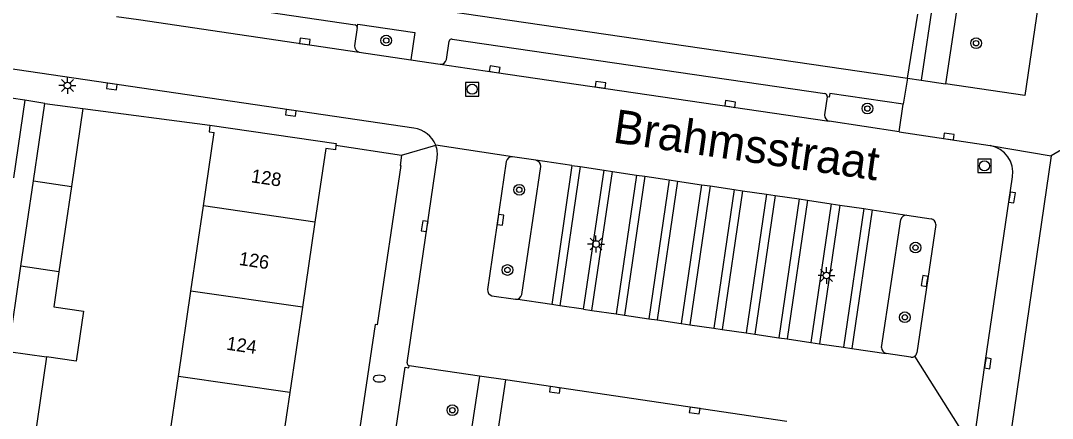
# Model space of a CAD drawing. Extents: x 132999 to 136000, y 398499 to 400501.
# Drawn here: x 134456.6 to 134533.3, y 399362.9 to 399392.5 of the extents above; entities that cross this region are included whole.
import ezdxf

# ---------------------------------------------------------------- set-up
doc = ezdxf.new("R2010")
doc.units = 0
for name, color, linetype in [('gg-afsc-muur', 7, 'Continuous'), ('gg-anno-huisnummerreeks BGT', 7, 'Continuous'), ('gg-anno-openbare ruimte label', 7, 'Continuous'), ('gg-bbg-bijgebouw', 7, 'Continuous'), ('gg-bbg-gedigitaliseerde bebouwing', 7, 'Continuous'), ('gg-bbg-gedigitaliseerde bijgebouw', 7, 'Continuous'), ('gg-bbg-hoofdgebouw', 7, 'Continuous'), ('gg-bbg-tussenscheiding', 7, 'Continuous'), ('gg-knt-verharding', 7, 'Continuous'), ('gg-knt-verharding nz', 7, 'Continuous'), ('gt-grn-groengrens', 7, 'Continuous'), ('gt-grn-weggrens', 7, 'Continuous'), ('gt-symb-boom', 7, 'Continuous'), ('gt-symb-brandkraan', 7, 'Continuous'), ('gt-symb-kolk', 7, 'Continuous'), ('gt-symb-lichtmast', 7, 'Continuous'), ('gt-symb-rioolschacht', 7, 'Continuous')]:
    doc.layers.add(name, color=color, linetype=linetype)

# ---------------------------------------------------------------- blocks, each defined once
blk = doc.blocks.new('gt0-RS')
at = {"layer": 'gt-symb-rioolschacht'}
blk.add_lwpolyline([(-0.5, -0.5), (0.5, -0.5), (0.5, 0.5), (-0.5, 0.5)], close=True, dxfattribs=at)
blk.add_circle((0, 0), 0.375, dxfattribs=at)
blk = doc.blocks.new('gt0-KOLK')
at = {"layer": 'gt-symb-kolk'}
blk.add_lwpolyline([(0, 0), (0.375, 0), (0.375, 0.4), (-0.375, 0.4), (-0.375, 0), (0, 0)], dxfattribs=at)
blk = doc.blocks.new('gt0-BOOM')
at = {"layer": 'gt-symb-boom'}
for radius in [0.4, 0.2]:
    blk.add_circle((0, 0), radius, dxfattribs=at)
blk = doc.blocks.new('gt0-LMAST')
at = {"layer": 'gt-symb-lichtmast'}
for p, q in [((-0.182, 0.173), (-0.447, 0.438)), ((-0.005, 0.246), (-0.005, 0.621)), ((0.172, 0.173), (0.437, 0.438)), ((-0.255, -0.004), (-0.63, -0.004)), ((-0.182, -0.181), (-0.447, -0.446)), ((-0.005, -0.254), (-0.005, -0.629)), ((0.437, -0.446), (0.172, -0.181)), ((0.245, -0.004), (0.62, -0.004))]:
    blk.add_line(p, q, dxfattribs=at)
blk.add_circle((-0.005, -0.004), 0.25, dxfattribs=at)
blk = doc.blocks.new('gt0-BR')
at = {"layer": 'gt-symb-brandkraan'}
for centre, radius, start, end in [((-0.244, 0), 0.206, 107.56694, 252.43307), ((0.599, -2.664), 3, 106.89205, 107.56694), ((0, -0.691), 0.938, 73.10799, 106.89205), ((-0.599, -2.664), 3, 72.43309, 73.10799), ((0.244, 0), 0.206, 287.56695, 72.43309), ((0.599, 2.664), 3, 252.43307, 253.10797), ((0, 0.691), 0.938, 253.10797, 286.89206), ((-0.599, 2.664), 3, 286.89206, 287.56695)]:
    blk.add_arc(centre, radius, start, end, dxfattribs=at)

msp = doc.modelspace()

# ---------------------------------------------------------------- linework, layer by layer
at = {"layer": 'gg-afsc-muur'}
msp.add_line((134461.22, 399385.97), (134470.67, 399384.73), dxfattribs=at)
at = {"layer": 'gg-bbg-bijgebouw'}
for p, q in [((134456.89, 399386.59), (134454.08, 399387)), ((134458.38, 399386.35), (134461.22, 399385.97))]:
    msp.add_line(p, q, dxfattribs=at)
at = {"layer": 'gg-bbg-gedigitaliseerde bebouwing'}
for p, q in [((134470.186, 399378.719), (134470.99, 399384.18)), ((134469.253, 399372.378), (134470.186, 399378.719)), ((134468.32, 399366.037), (134469.253, 399372.378)), ((134467.387, 399359.694), (134468.32, 399366.037))]:
    msp.add_line(p, q, dxfattribs=at)
at = {"layer": 'gg-bbg-gedigitaliseerde bijgebouw'}
for p, q in [((134456.89, 399386.59), (134456.048, 399380.801)), ((134457.537, 399380.582), (134458.38, 399386.35)), ((134461.22, 399385.97), (134460.369, 399380.164)), ((134456.61, 399374.239), (134457.537, 399380.582)), ((134460.369, 399380.164), (134459.44, 399373.822)), ((134455.682, 399367.896), (134456.61, 399374.239)), ((134459.44, 399373.822), (134459.057, 399371.211)), ((134458.511, 399367.48), (134457.582, 399361.136))]:
    msp.add_line(p, q, dxfattribs=at)
msp.add_lwpolyline([(134459.057, 399371.211), (134461.266, 399370.886), (134460.718, 399367.156), (134458.511, 399367.48)], dxfattribs=at)
at = {"layer": 'gg-bbg-hoofdgebouw'}
for p, q in [((134478.474, 399377.515), (134477.539, 399371.174)), ((134477.539, 399371.174), (134476.604, 399364.833)), ((134476.604, 399364.833), (134475.668, 399358.491))]:
    msp.add_line(p, q, dxfattribs=at)
for points in [[(134470.67, 399384.73), (134470.6, 399384.24), (134470.99, 399384.18)], [(134470.67, 399384.73), (134480.05, 399383.37), (134480.037, 399383.24)], [(134480.037, 399383.24), (134480, 399382.88), (134479.28, 399382.98), (134478.474, 399377.515)]]:
    msp.add_lwpolyline(points, dxfattribs=at)
at = {"layer": 'gg-bbg-tussenscheiding'}
for p, q in [((134457.537, 399380.582), (134460.369, 399380.164)), ((134478.474, 399377.515), (134470.186, 399378.719)), ((134459.44, 399373.822), (134456.61, 399374.239)), ((134477.539, 399371.174), (134469.253, 399372.378)), ((134455.682, 399367.896), (134458.511, 399367.48)), ((134476.604, 399364.833), (134468.32, 399366.037))]:
    msp.add_line(p, q, dxfattribs=at)
at = {"layer": 'gg-knt-verharding'}
for p, q in [((134530.907, 399437.452), (134523.555, 399388.064)), ((134464.625, 399394.681), (134481.463, 399392.202)), ((134522.541, 399388.218), (134523.32, 399392.98)), ((134481.622, 399391.997), (134481.428, 399390.64)), ((134488.257, 399389.608), (134488.457, 399390.981)), ((134488.674, 399391.138), (134516.398, 399387.084)), ((134481.773, 399390.161), (134485.595, 399389.587)), ((134485.595, 399389.587), (134487.791, 399389.257)), ((134523.555, 399388.064), (134525.376, 399387.797)), ((134516.561, 399386.824), (134516.364, 399385.495)), ((134516.566, 399386.858), (134516.561, 399386.824)), ((134521.909, 399384.242), (134522.218, 399386.291)), ((134521.909, 399384.242), (134516.726, 399385.021)), ((134521.909, 399384.242), (134528.697, 399383.204)), ((134536.132, 399384.155), (134533.212, 399382.444)), ((134480.037, 399383.24), (134484.922, 399382.506)), ((134494.911, 399382.112), (134493.168, 399382.374)), ((134497.579, 399381.718), (134494.911, 399382.112)), ((134533.212, 399382.444), (134530.098, 399360.958)), ((134492.707, 399382.027), (134491.299, 399372.499)), ((134493.849, 399372.125), (134495.265, 399381.656)), ((134497.579, 399381.718), (134496.08, 399371.38)), ((134498.197, 399381.641), (134496.697, 399371.291)), ((134497.579, 399381.718), (134498.197, 399381.641)), ((134498.197, 399381.641), (134499.984, 399381.375)), ((134498.443, 399371.038), (134499.984, 399381.375)), ((134499.062, 399370.948), (134500.602, 399381.283)), ((134499.984, 399381.375), (134500.602, 399381.283)), ((134500.602, 399381.283), (134502.384, 399381.017)), ((134502.384, 399381.017), (134500.868, 399370.683)), ((134503.009, 399380.925), (134501.492, 399370.591)), ((134502.384, 399381.017), (134503.009, 399380.925)), ((134503.009, 399380.925), (134504.811, 399380.66)), ((134504.811, 399380.66), (134503.294, 399370.327)), ((134505.447, 399380.563), (134503.931, 399370.233)), ((134504.811, 399380.66), (134505.447, 399380.563)), ((134505.447, 399380.563), (134507.23, 399380.296)), ((134507.23, 399380.296), (134505.715, 399369.971)), ((134507.866, 399380.207), (134506.35, 399369.878)), ((134507.23, 399380.296), (134507.866, 399380.207)), ((134507.866, 399380.207), (134509.647, 399379.938)), ((134509.647, 399379.938), (134508.133, 399369.617)), ((134510.276, 399379.847), (134508.761, 399369.524)), ((134509.647, 399379.938), (134510.276, 399379.847)), ((134510.276, 399379.847), (134512.051, 399379.585)), ((134512.051, 399379.585), (134510.537, 399369.264)), ((134512.692, 399379.487), (134511.178, 399369.17)), ((134512.051, 399379.585), (134512.692, 399379.487)), ((134512.692, 399379.487), (134514.48, 399379.236)), ((134514.48, 399379.236), (134512.965, 399368.908)), ((134515.103, 399379.135), (134513.589, 399368.816)), ((134514.48, 399379.236), (134515.103, 399379.135)), ((134515.103, 399379.135), (134516.874, 399378.868)), ((134516.874, 399378.868), (134515.361, 399368.556)), ((134517.513, 399378.774), (134515.999, 399368.462)), ((134516.874, 399378.868), (134517.513, 399378.774)), ((134517.513, 399378.774), (134519.296, 399378.518)), ((134519.296, 399378.518), (134517.782, 399368.201)), ((134519.91, 399378.424), (134518.397, 399368.11)), ((134519.296, 399378.518), (134519.91, 399378.424)), ((134519.91, 399378.424), (134522.496, 399378.029)), ((134520.609, 399368.18), (134522.04, 399377.699)), ((134522.496, 399378.029), (134524.299, 399377.769)), ((134524.636, 399377.327), (134523.237, 399367.783)), ((134491.636, 399372.035), (134493.397, 399371.769)), ((134496.08, 399371.38), (134493.397, 399371.769)), ((134496.697, 399371.291), (134496.08, 399371.38)), ((134498.443, 399371.038), (134496.697, 399371.291)), ((134498.443, 399371.038), (134499.062, 399370.948)), ((134499.062, 399370.948), (134500.868, 399370.683)), ((134500.868, 399370.683), (134501.492, 399370.591)), ((134501.492, 399370.591), (134503.294, 399370.327)), ((134503.294, 399370.327), (134503.931, 399370.233)), ((134503.931, 399370.233), (134505.715, 399369.971)), ((134505.715, 399369.971), (134506.35, 399369.878)), ((134506.35, 399369.878), (134508.133, 399369.617)), ((134508.133, 399369.617), (134508.761, 399369.524)), ((134508.761, 399369.524), (134510.537, 399369.264)), ((134510.537, 399369.264), (134511.178, 399369.17)), ((134511.178, 399369.17), (134512.965, 399368.908)), ((134512.965, 399368.908), (134513.589, 399368.816)), ((134513.589, 399368.816), (134515.361, 399368.556)), ((134515.361, 399368.556), (134515.999, 399368.462)), ((134515.999, 399368.462), (134517.782, 399368.201)), ((134517.782, 399368.201), (134518.397, 399368.11)), ((134518.397, 399368.11), (134520.949, 399367.736)), ((134522.78, 399367.458), (134520.949, 399367.736)), ((134490.709, 399366.054), (134485.485, 399366.824)), ((134490.709, 399366.054), (134489.233, 399356.247)), ((134492.638, 399365.769), (134490.709, 399366.054)), ((134492.638, 399365.769), (134491.178, 399355.923)), ((134513.569, 399362.688), (134492.638, 399365.769))]:
    msp.add_line(p, q, dxfattribs=at)
for points in [[(134538.526, 399436.34), (134531.266, 399386.941), (134525.376, 399387.797)], [(134459.662, 399397.316), (134478.442, 399394.528), (134478.425, 399394.383), (134482.402, 399393.803), (134482.444, 399394.095), (134522.541, 399388.218)], [(134485.837, 399384.495), (134450.402, 399389.713), (134431.717, 399392.489)], [(134481.622, 399391.997), (134481.659, 399392.25), (134485.9, 399391.622), (134485.595, 399389.587)], [(134522.218, 399386.291), (134516.758, 399387.083), (134516.718, 399386.801), (134516.561, 399386.824)], [(134484.922, 399382.506), (134484.805, 399381.727), (134484.857, 399381.719), (134483.108, 399369.875), (134482.962, 399369.895), (134475.551, 399319.932)], [(134485.324, 399367.051), (134486.83, 399377.178), (134487.563, 399382.263)], [(134527.45, 399360.855), (134528.325, 399367.032), (134530.342, 399380.885)], [(134483.756, 399357.025), (134485.195, 399366.72), (134485.466, 399366.678), (134485.485, 399366.824)]]:
    msp.add_lwpolyline(points, dxfattribs=at)
for centre, radius, start, end in [((134481.411, 399391.997), 0.211, 359.94257, 75.65244), ((134481.866, 399390.592), 0.441, 173.70312, 257.82356), ((134488.651, 399390.941), 0.198, 83.37674, 168.39491), ((134487.822, 399389.7), 0.444, 265.94, 348.03549), ((134516.365, 399386.884), 0.202, 352.54766, 80.70382), ((134516.812, 399385.462), 0.449, 175.78912, 258.94977), ((134485.611, 399382.537), 1.971, 20.68457, 83.40873), ((134485.609, 399382.536), 1.973, 352.03611, 20.6702), ((134528.353, 399381.217), 2.016, 350.52111, 80.17942), ((134493.12, 399381.958), 0.419, 83.39982, 170.53857), ((134494.823, 399381.679), 0.442, 357.07868, 78.56683), ((134522.457, 399377.602), 0.428, 84.81869, 166.96664), ((134524.17, 399377.321), 0.466, 0.69335, 73.9536), ((134491.773, 399372.489), 0.474, 178.76183, 253.21946), ((134493.418, 399372.207), 0.439, 267.26389, 349.18479), ((134521.068, 399368.179), 0.459, 179.91424, 254.97307), ((134522.813, 399367.895), 0.438, 265.70355, 305.44761), ((134522.813, 399367.896), 0.439, 305.39345, 345.09473), ((134485.542, 399367.035), 0.218, 175.74255, 254.94987)]:
    msp.add_arc(centre, radius, start, end, dxfattribs=at)
at = {"layer": 'gg-knt-verharding nz'}
for points in [[(134463.709, 399392.808), (134465.348, 399392.58), (134481.773, 399390.161)], [(134487.791, 399389.257), (134491.814, 399388.682), (134516.726, 399385.021)]]:
    msp.add_lwpolyline(points, dxfattribs=at)
at = {"layer": 'gt-grn-groengrens'}
msp.add_line((134532.786, 399437.176), (134525.376, 399387.797), dxfattribs=at)
at = {"layer": 'gt-grn-weggrens'}
for p, q in [((134522.541, 399388.218), (134522.218, 399386.291)), ((134522.541, 399388.218), (134523.555, 399388.064)), ((134458.38, 399386.35), (134456.89, 399386.59)), ((134484.922, 399382.506), (134487.455, 399383.233)), ((134493.168, 399382.374), (134487.455, 399383.233)), ((134528.697, 399383.204), (134533.212, 399382.444)), ((134523.067, 399367.538), (134527.411, 399360.657))]:
    msp.add_line(p, q, dxfattribs=at)

# ---------------------------------------------------------------- block references
at = {"layer": 'gt-symb-boom'}
for p in [(134483.774, 399391.029), (134527.643, 399390.826), (134519.557, 399385.963), (134493.671, 399379.919), (134523.135, 399375.618), (134492.79, 399373.953), (134522.342, 399370.433), (134488.697, 399363.516)]:
    msp.add_blockref('gt0-BOOM', p, dxfattribs=at)
at = {"layer": 'gt-symb-brandkraan'}
msp.add_blockref('gt0-BR', (134483.263, 399365.871), dxfattribs=at)
at = {"layer": 'gt-symb-kolk'}
for p, rotation in [((134477.688, 399390.759), -8.333245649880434), ((134491.814, 399388.682), -8.341230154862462), ((134463.395, 399387.807), 171.65078566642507), ((134499.676, 399387.528), -8.382324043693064), ((134476.707, 399385.846), 171.61767595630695), ((134509.33, 399386.106), -8.341230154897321), ((134525.584, 399383.689), -8.846775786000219), ((134530.115, 399379.375), -98.25222420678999), ((134486.83, 399377.178), 81.79685418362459), ((134492.078, 399377.719), -98.48846736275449), ((134524.012, 399373.102), 81.59372604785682), ((134528.325, 399367.032), -98.06391198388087), ((134496.341, 399365.223), 171.60969232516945), ((134506.739, 399363.687), 171.60170902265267)]:
    msp.add_blockref('gt0-KOLK', p, dxfattribs=dict(at, rotation=rotation))
at = {"layer": 'gt-symb-lichtmast'}
for p in [(134460.072, 399387.682), (134499.378, 399375.886), (134516.525, 399373.543)]:
    msp.add_blockref('gt0-LMAST', p, dxfattribs=at)
at = {"layer": 'gt-symb-rioolschacht'}
for p in [(134490.17, 399387.397), (134528.259, 399381.699)]:
    msp.add_blockref('gt0-RS', p, dxfattribs=at)

# ---------------------------------------------------------------- texts
at = {"layer": 'gg-anno-huisnummerreeks BGT'}
for s, p in [('128', (134473.69, 399380.479)), ('126', (134472.783, 399374.33)), ('124', (134471.853, 399368.025))]:
    msp.add_text(s, height=1, rotation=351.6, dxfattribs=at).set_placement(p)
at = {"layer": 'gg-anno-openbare ruimte label'}
msp.add_text('Brahmsstraat', height=2.5, rotation=351.8, dxfattribs=at).set_placement((134500.561, 399383.451))

doc.saveas('drawing.dxf')
